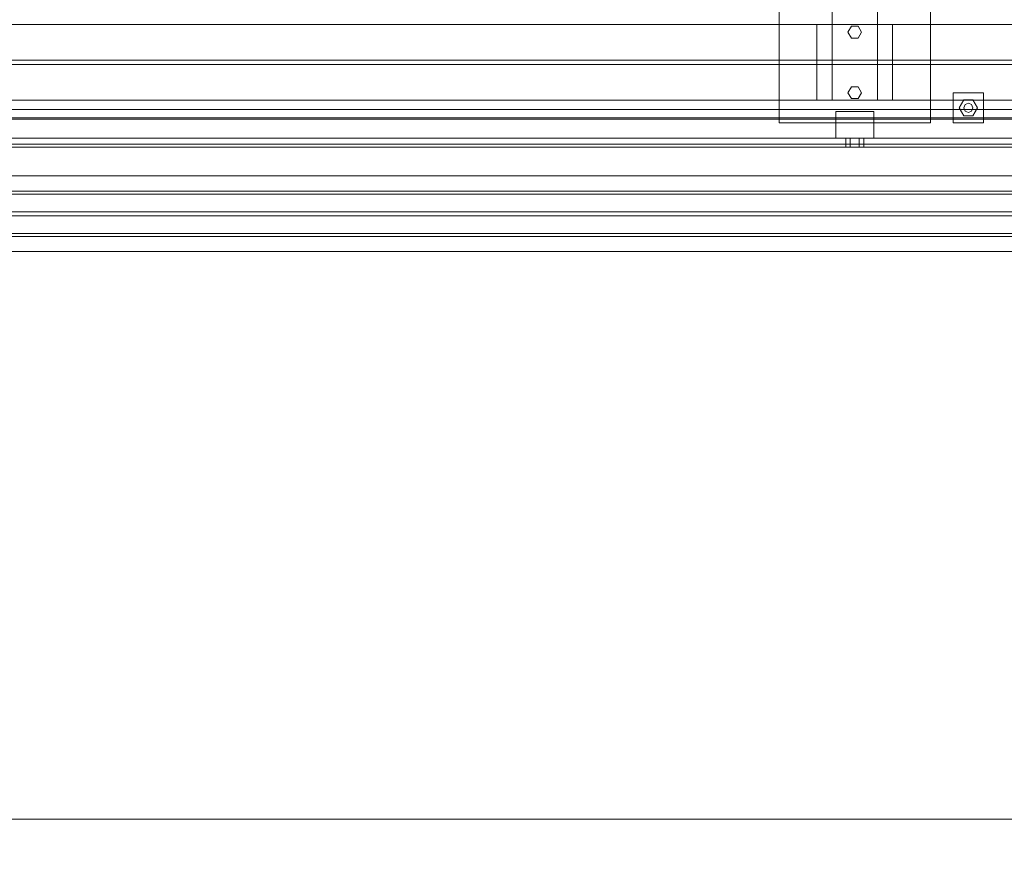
# Model space of a CAD drawing. Header units: millimetres. Extents: x -1970 to 61924, y -58230 to 6847.
# Tile 399 of 656: x 10255 to 11556, y -19595 to -18494. Entities that reach past the tile are written whole.
import ezdxf

# ---------------------------------------------------------------- set-up
doc = ezdxf.new("R2010")
doc.units = ezdxf.units.MM
doc.layers.add('COTAS_O', color=1, linetype='Continuous', lineweight=0)
doc.layers.add('superior_mezcladora', color=7, linetype='Continuous', lineweight=0)
doc.dimstyles.new('R19_100', dxfattribs={"dimtxt": 250, "dimasz": 150, "dimexe": 150, "dimexo": 80, "dimgap": 100, "dimtad": 1, "dimtih": 1, "dimtoh": 1, "dimdsep": 46, "dimcen": 0.09, "dimadec": 0, "dimazin": 0, "dimtfac": 1, "dimtdec": 4, "dimtofl": 0, "dimtmove": 0, "dimatfit": 3, "dimfxl": 1, "dimtolj": 1, "dimtzin": 0, "dimarcsym": 0})

# ---------------------------------------------------------------- blocks, each defined once
blk = doc.blocks.new('DIM_R26_35')
at = {"layer": 'COTAS_O'}
for p, q in [((9808.4, -18650), (9808.4, -19550)), ((16008.4, -18650), (16008.4, -19550)), ((9808.4, -19550), (9958.4, -19505)), ((16008.4, -19550), (15858.4, -19505)), ((9808.4, -19550), (16008.4, -19550)), ((9808.4, -19550), (9958.4, -19595)), ((16008.4, -19550), (15858.4, -19595))]:
    blk.add_line(p, q, dxfattribs=at)
blk.add_text('6200 O', height=250, dxfattribs=at).set_placement((12908.4, -19450))

msp = doc.modelspace()

# ---------------------------------------------------------------- linework, layer by layer
at = {"layer": 'superior_mezcladora'}
for p, q in [((11328.381, -18600), (11328.381, -17400)), ((11388.381, -17400), (11388.381, -18600)), ((11258.381, -18630), (11258.381, -18470)), ((11458.381, -18470), (11458.381, -18630)), ((9733.381, -18500), (16053.381, -18500)), ((11308.381, -18600), (11308.381, -18500)), ((11308.381, -18500), (11408.381, -18500)), ((11349.381, -18510), (11353.881, -18502.206)), ((11353.881, -18502.206), (11362.881, -18502.206)), ((11362.881, -18502.206), (11367.381, -18510)), ((11408.381, -18500), (11408.381, -18600)), ((11353.881, -18517.794), (11349.381, -18510)), ((11362.881, -18517.794), (11353.881, -18517.794)), ((11367.381, -18510), (11362.881, -18517.794)), ((9733.381, -18547.2), (16053.381, -18547.2)), ((16053.381, -18552.8), (9733.381, -18552.8)), ((11349.381, -18590), (11353.881, -18582.206)), ((11353.881, -18582.206), (11362.881, -18582.206)), ((11362.881, -18582.206), (11367.381, -18590)), ((11353.881, -18597.794), (11349.381, -18590)), ((11362.881, -18597.794), (11353.881, -18597.794)), ((11367.381, -18590), (11362.881, -18597.794)), ((11488.381, -18630), (11488.381, -18590)), ((11488.381, -18590), (11528.381, -18590)), ((11528.381, -18590), (11528.381, -18630)), ((16053.381, -18600), (9733.381, -18600)), ((11408.381, -18600), (11308.381, -18600)), ((11388.381, -18600), (11328.381, -18600)), ((11496.381, -18610), (11502.381, -18599.608)), ((11502.381, -18620.392), (11496.381, -18610)), ((11502.381, -18599.608), (11514.381, -18599.608)), ((11502.381, -18610), (11504.139, -18605.757)), ((11504.139, -18614.243), (11502.381, -18610)), ((11504.139, -18605.757), (11508.381, -18604)), ((11508.381, -18604), (11512.624, -18605.757)), ((11512.624, -18605.757), (11514.381, -18610)), ((11514.381, -18610), (11512.624, -18614.243)), ((11514.381, -18599.608), (11520.381, -18610)), ((11520.381, -18610), (11514.381, -18620.392)), ((9808.381, -18612), (16008.381, -18612)), ((9808.381, -18623), (16008.381, -18623)), ((11333.381, -18650), (11333.381, -18615)), ((11333.381, -18615), (11383.381, -18615)), ((11383.381, -18615), (11383.381, -18650)), ((11514.381, -18620.392), (11502.381, -18620.392)), ((11508.381, -18616), (11504.139, -18614.243)), ((11512.624, -18614.243), (11508.381, -18616)), ((9808.381, -18625), (16008.381, -18625)), ((15408.381, -18625), (9833.381, -18625)), ((11458.381, -18630), (11258.381, -18630)), ((11528.381, -18630), (11488.381, -18630)), ((16008.381, -18650), (9808.381, -18650)), ((11383.381, -18650), (11333.381, -18650)), ((11352.381, -18650), (11346.381, -18650)), ((11346.381, -18662), (11346.381, -18650)), ((11364.381, -18650), (11352.381, -18650)), ((11352.381, -18662), (11352.381, -18650)), ((11370.381, -18650), (11364.381, -18650)), ((11364.381, -18662), (11364.381, -18650)), ((11370.381, -18650), (11370.381, -18662)), ((16008.381, -18658), (9808.381, -18658)), ((16008.381, -18662), (9808.381, -18662)), ((11352.381, -18662), (11346.381, -18662)), ((11364.381, -18662), (11352.381, -18662)), ((11364.381, -18662), (11370.381, -18662)), ((9808.381, -18700), (16008.381, -18700)), ((11863.637, -18720), (9796.97, -18720)), ((9798.492, -18720), (11865.158, -18720)), ((9798.492, -18724), (11865.158, -18724)), ((11884.938, -18720), (9818.271, -18720)), ((11884.938, -18724), (9818.271, -18724)), ((9819.793, -18720), (11886.459, -18720)), ((9808.381, -18747.2), (16008.381, -18747.2)), ((16008.381, -18752.8), (9808.381, -18752.8)), ((9796.97, -18780), (11863.637, -18780)), ((11865.158, -18776), (9798.492, -18776)), ((11865.158, -18780), (9798.492, -18780)), ((9818.271, -18776), (11884.938, -18776)), ((9818.271, -18780), (11884.938, -18780)), ((11886.459, -18780), (9819.793, -18780)), ((16008.381, -18800), (9808.381, -18800))]:
    msp.add_line(p, q, dxfattribs=at)

# ---------------------------------------------------------------- dimensions: what is measured, and where the dimension line sits
at = {"layer": 'COTAS_O'}
dim = msp.add_aligned_dim(p1=(9808.381, -18650), p2=(16008.381, -18650), distance=-900, text='<> O', dimstyle='R19_100', dxfattribs=at)
dim.commit()
dim.dimension.update_dxf_attribs({"geometry": 'DIM_R26_35', "text_midpoint": (12908.381, -19550)})

doc.saveas('drawing.dxf')
